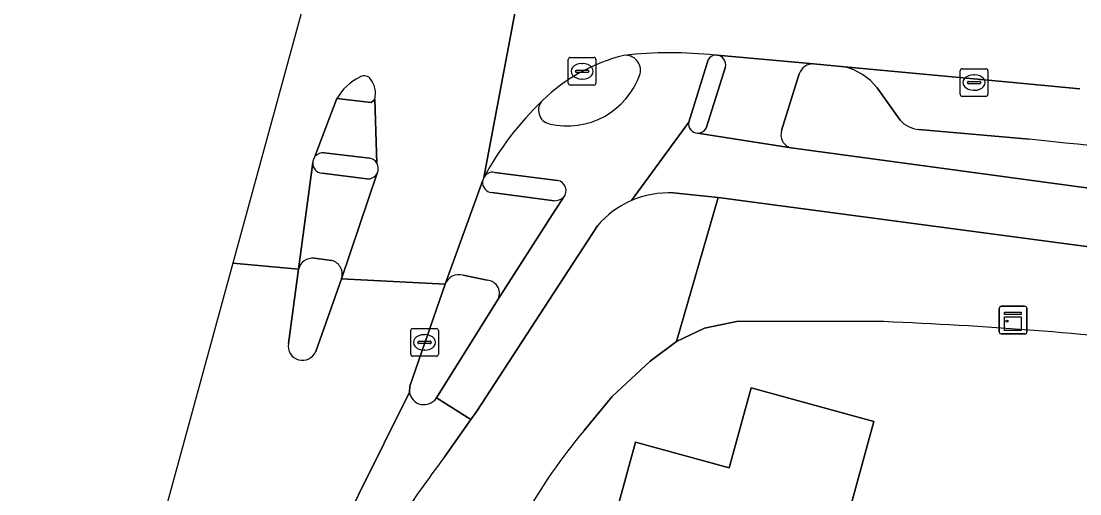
# Model space of a CAD drawing. Extents: x 158086 to 159499, y 382904 to 383981.
# Drawn here: x 158114.79 to 158153.07, y 383201.21 to 383218.29 of the extents above; entities that cross this region are included whole.
import ezdxf

# ---------------------------------------------------------------- set-up
doc = ezdxf.new("R2010")
doc.units = 0
for name, color, linetype in [('IMGEO_Berm_open', 7, 'Continuous'), ('IMGEO_Erf', 7, 'Continuous'), ('IMGEO_Fietspad_gesloten', 7, 'Continuous'), ('IMGEO_Kast', 7, 'Continuous'), ('IMGEO_Kolk', 7, 'Continuous'), ('IMGEO_Muur', 7, 'Continuous'), ('IMGEO_Pand', 7, 'Continuous'), ('IMGEO_Parkeervlak_open', 7, 'Continuous'), ('IMGEO_Rijbaan_lokaal_gesloten', 7, 'Continuous'), ('IMGEO_Verkeerseiland_gesloten', 7, 'Continuous'), ('IMGEO_Verkeerseiland_open', 7, 'Continuous'), ('IMGEO_Voetpad_open', 7, 'Continuous')]:
    doc.layers.add(name, color=color, linetype=linetype)

msp = doc.modelspace()

# ---------------------------------------------------------------- linework, layer by layer
at = {"layer": 'IMGEO_Berm_open'}
for points in [[(158144.556, 383216.641), (158143.441, 383216.748)], [(158142.919, 383216.387), (158142.283, 383214.342)], [(158146.564, 383214.72), (158145.733, 383215.882)], [(158151.239, 383214.023), (158147.24, 383214.382)], [(158142.625, 383213.717), (158162.381, 383211.046), (158169.16, 383210.021), (158169.396, 383211.678), (158165.179, 383212.334)]]:
    msp.add_lwpolyline(points, dxfattribs=at)
for centre, radius, start, end in [((158143.416, 383216.226), 0.522, 87.2426, 162.0906), ((158144.09, 383214.626), 2.068, 37.3887, 76.9786), ((158147.313, 383215.373), 0.993, 221.076, 265.7939), ((158142.743, 383214.187), 0.485, 161.4026, 255.9724), ((158115.836, 382863.458), 352.349, 81.94983, 84.23336)]:
    msp.add_arc(centre, radius, start, end, dxfattribs=at)
at = {"layer": 'IMGEO_Erf'}
for points in [[(158145.981, 383207.434), (158140.713, 383207.455), (158139.495, 383207.198), (158138.479, 383206.715), (158137.527, 383206.005), (158136.159, 383204.724), (158135.142, 383203.504)], [(158135.396, 383197.227), (158136.998, 383203.073), (158140.384, 383202.146), (158141.177, 383205.04), (158145.614, 383203.826), (158143.901, 383197.567)]]:
    msp.add_lwpolyline(points, dxfattribs=at)
for centre, radius, start, end in [((158139.519, 383051.584), 155.983, 83.63033, 87.6256), ((158150.374, 383190.692), 19.904, 139.9318, 161.7716)]:
    msp.add_arc(centre, radius, start, end, dxfattribs=at)
at = {"layer": 'IMGEO_Fietspad_gesloten'}
for points in [[(158136.853, 383211.807), (158138.924, 383214.64), (158139.623, 383216.9)], [(158127.648, 383213.161), (158127.574, 383215.466), (158127.441, 383215.357), (158126.203, 383215.5), (158125.411, 383213.4)], [(158138.924, 383214.64), (158136.853, 383211.807)], [(158175.353, 383208.981), (158169.16, 383210.021), (158162.381, 383211.046), (158142.625, 383213.717), (158139.242, 383214.246)], [(158125.747, 383213.535), (158127.382, 383213.341)], [(158131.9, 383212.829), (158134.177, 383212.533)], [(158134.399, 383211.924), (158134.1, 383211.458), (158132.013, 383208.204), (158129.802, 383204.677), (158131.052, 383203.896), (158131.268, 383204.203), (158134.049, 383208.48), (158135.621, 383210.897)], [(158138.36, 383212.086), (158139.992, 383211.926), (158163.458, 383208.795), (158169.284, 383207.897), (158174.364, 383207.03), (158187.059, 383204.599), (158306.699, 383178.457)]]:
    msp.add_lwpolyline(points, dxfattribs=at)
for centre, radius, start, end in [((158138.275, 383201.716), 15.434, 84.019, 96.2935), ((158136.639, 383216.516), 0.544, 346.7554, 95.9324), ((158139.919, 383216.723), 0.345, 96.0314, 149.0819), ((158134.53, 383217.292), 2.788, 256.5198, 341.1566), ((158141.428, 383207.296), 11.26, 133.7641, 151.638), ((158134.001, 383215.073), 0.507, 135.5233, 256.2068), ((158139.26, 383214.585), 0.34, 170.7726, 267.0419), ((158125.7, 383213.166), 0.372, 82.7405, 141.0386), ((158127.325, 383212.97), 0.376, 30.6063, 81.222), ((158131.841, 383212.466), 0.368, 80.7007, 150.8548), ((158134.119, 383212.167), 0.371, 319.1078, 80.949), ((158138.214, 383208.667), 3.422, 87.5502, 113.4273), ((158138.209, 383208.682), 3.406, 113.4588, 139.443)]:
    msp.add_arc(centre, radius, start, end, dxfattribs=at)
at = {"layer": 'IMGEO_Kast'}
for p, q in [((158150.152, 383207.065), (158150.152, 383207.906)), ((158150.152, 383207.906), (158150.152, 383207.065)), ((158150.227, 383207.99), (158151.068, 383207.99)), ((158151.068, 383207.99), (158150.227, 383207.99)), ((158151.152, 383207.915), (158151.152, 383207.074)), ((158151.152, 383207.074), (158151.152, 383207.915)), ((158151.077, 383206.99), (158150.236, 383206.99)), ((158150.236, 383206.99), (158151.077, 383206.99))]:
    msp.add_line(p, q, dxfattribs=at)
for points in [[(158150.347, 383207.78), (158150.947, 383207.78), (158150.947, 383207.695), (158150.347, 383207.695), (158150.347, 383207.78)], [(158150.347, 383207.605), (158150.947, 383207.605), (158150.947, 383207.116), (158150.347, 383207.116), (158150.347, 383207.605)]]:
    msp.add_lwpolyline(points, dxfattribs=at)
msp.add_circle((158150.431, 383207.454), 0.0377, dxfattribs=at)
for centre, start, end in [((158150.23, 383207.912), 92.4484, 184.2845), ((158150.23, 383207.912), 92.4484, 184.2845), ((158151.074, 383207.912), 2.4484, 94.2845), ((158151.074, 383207.912), 2.4484, 94.2845), ((158150.23, 383207.068), 182.4484, 274.2845), ((158150.23, 383207.068), 182.4484, 274.2845), ((158151.074, 383207.068), 272.4484, 4.2845), ((158151.074, 383207.068), 272.4484, 4.2845)]:
    msp.add_arc(centre, 0.0779, start, end, dxfattribs=at)
at = {"layer": 'IMGEO_Kolk'}
for p, q in [((158134.569, 383216.054), (158134.569, 383216.906)), ((158134.644, 383216.98), (158135.496, 383216.98)), ((158135.57, 383216.906), (158135.57, 383216.054)), ((158134.828, 383216.474), (158134.828, 383216.486)), ((158135.266, 383216.437), (158134.868, 383216.437)), ((158134.871, 383216.523), (158135.269, 383216.523)), ((158135.057, 383216.76), (158135.082, 383216.76)), ((158135.312, 383216.486), (158135.312, 383216.474)), ((158148.74, 383215.649), (158148.74, 383216.501)), ((158148.815, 383216.575), (158149.667, 383216.575)), ((158149.741, 383216.501), (158149.741, 383215.649)), ((158135.08, 383216.2), (158135.055, 383216.2)), ((158148.999, 383216.069), (158148.999, 383216.081)), ((158149.042, 383216.118), (158149.44, 383216.118)), ((158149.228, 383216.355), (158149.253, 383216.355)), ((158149.483, 383216.081), (158149.483, 383216.069)), ((158135.496, 383215.98), (158134.644, 383215.98)), ((158149.437, 383216.032), (158149.039, 383216.032)), ((158149.251, 383215.795), (158149.226, 383215.795)), ((158149.667, 383215.575), (158148.815, 383215.575)), ((158128.871, 383206.257), (158128.871, 383207.109)), ((158128.946, 383207.183), (158129.798, 383207.183)), ((158129.359, 383206.963), (158129.384, 383206.963)), ((158129.872, 383207.109), (158129.872, 383206.257)), ((158129.13, 383206.677), (158129.13, 383206.689)), ((158129.568, 383206.64), (158129.17, 383206.64)), ((158129.173, 383206.726), (158129.571, 383206.726)), ((158129.614, 383206.689), (158129.614, 383206.677)), ((158129.798, 383206.183), (158128.946, 383206.183)), ((158129.382, 383206.403), (158129.357, 383206.403))]:
    msp.add_line(p, q, dxfattribs=at)
for points in [[(158134.569, 383216.054), (158134.569, 383216.906)], [(158134.644, 383216.98), (158135.496, 383216.98)], [(158135.57, 383216.906), (158135.57, 383216.054)], [(158148.74, 383215.649), (158148.74, 383216.501)], [(158148.815, 383216.575), (158149.667, 383216.575)], [(158149.741, 383216.501), (158149.741, 383215.649)], [(158135.496, 383215.98), (158134.644, 383215.98)], [(158149.667, 383215.575), (158148.815, 383215.575)], [(158128.871, 383206.257), (158128.871, 383207.109)], [(158128.946, 383207.183), (158129.798, 383207.183)], [(158129.872, 383207.109), (158129.872, 383206.257)], [(158129.798, 383206.183), (158128.946, 383206.183)]]:
    msp.add_lwpolyline(points, dxfattribs=at)
for centre, radius, start, end in [((158134.646, 383216.904), 0.0765, 91.552, 178.448), ((158134.646, 383216.904), 0.0765, 91.552, 178.448), ((158135.494, 383216.904), 0.0765, 1.552, 88.448), ((158135.494, 383216.904), 0.0765, 1.552, 88.448), ((158134.868, 383216.483), 0.0403, 85.8775, 175.7526), ((158134.865, 383216.473), 0.0366, 178.938, 274.7102), ((158135.269, 383216.48), 0.043, 264.8664, 352.4533), ((158135.273, 383216.485), 0.0386, 1.7309, 96.639), ((158148.817, 383216.499), 0.0765, 91.552, 178.448), ((158148.817, 383216.499), 0.0765, 91.552, 178.448), ((158149.665, 383216.499), 0.0765, 1.552, 88.448), ((158149.665, 383216.499), 0.0765, 1.552, 88.448), ((158134.646, 383216.056), 0.0765, 181.552, 268.448), ((158134.646, 383216.056), 0.0765, 181.552, 268.448), ((158135.494, 383216.056), 0.0765, 271.552, 358.448), ((158135.494, 383216.056), 0.0765, 271.552, 358.448), ((158149.039, 383216.078), 0.0403, 85.8775, 175.7526), ((158149.036, 383216.068), 0.0366, 178.938, 274.7102), ((158149.44, 383216.075), 0.043, 264.8664, 352.4533), ((158149.444, 383216.08), 0.0386, 1.7309, 96.639), ((158148.817, 383215.651), 0.0765, 181.552, 268.448), ((158148.817, 383215.651), 0.0765, 181.552, 268.448), ((158149.665, 383215.651), 0.0765, 271.552, 358.448), ((158149.665, 383215.651), 0.0765, 271.552, 358.448), ((158128.948, 383207.107), 0.0765, 91.552, 178.448), ((158128.948, 383207.107), 0.0765, 91.552, 178.448), ((158129.796, 383207.107), 0.0765, 1.552, 88.448), ((158129.796, 383207.107), 0.0765, 1.552, 88.448), ((158129.17, 383206.686), 0.0403, 85.8775, 175.7526), ((158129.167, 383206.676), 0.0366, 178.938, 274.7102), ((158129.571, 383206.683), 0.043, 264.8664, 352.4533), ((158129.575, 383206.688), 0.0386, 1.7309, 96.639), ((158128.948, 383206.259), 0.0765, 181.552, 268.448), ((158128.948, 383206.259), 0.0765, 181.552, 268.448), ((158129.796, 383206.259), 0.0765, 271.552, 358.448), ((158129.796, 383206.259), 0.0765, 271.552, 358.448)]:
    msp.add_arc(centre, radius, start, end, dxfattribs=at)
for centre, major_axis, ratio, start_param, end_param in [((158135.056, 383216.48), (-0.387, 0.002), 0.722429, 4.712389, 7.853982), ((158135.081, 383216.48), (-0.39, 0.002), 0.717154, 1.570796, 4.712389), ((158149.227, 383216.075), (-0.387, 0.002), 0.722429, 4.712389, 7.853982), ((158149.252, 383216.075), (-0.39, 0.002), 0.717154, 1.570796, 4.712389), ((158129.358, 383206.683), (-0.387, 0.002), 0.722429, 4.712389, 7.853982), ((158129.383, 383206.683), (-0.39, 0.002), 0.717154, 1.570796, 4.712389)]:
    msp.add_ellipse(centre, major_axis=major_axis, ratio=ratio, start_param=start_param, end_param=end_param, dxfattribs=at)
at = {"layer": 'IMGEO_Muur'}
msp.add_lwpolyline([(158140.713, 383207.455), (158145.981, 383207.434)], dxfattribs=at)
msp.add_arc((158139.519, 383051.584), 155.983, 83.63033, 87.6256, dxfattribs=at)
at = {"layer": 'IMGEO_Pand'}
msp.add_lwpolyline([(158135.396, 383197.227), (158146.115, 383194.289), (158146.795, 383196.776), (158143.901, 383197.567), (158145.614, 383203.826), (158141.177, 383205.04), (158140.384, 383202.146), (158136.998, 383203.073)], close=True, dxfattribs=at)
at = {"layer": 'IMGEO_Parkeervlak_open'}
for points in [[(158153.066, 383215.846), (158150.268, 383216.113), (158144.556, 383216.641)], [(158145.733, 383215.882), (158146.564, 383214.72)], [(158147.24, 383214.382), (158151.239, 383214.023)]]:
    msp.add_lwpolyline(points, dxfattribs=at)
for centre, radius, start, end in [((158144.09, 383214.626), 2.068, 37.3887, 76.9786), ((158147.313, 383215.373), 0.993, 221.076, 265.7939), ((158115.836, 382863.458), 352.349, 81.94983, 84.23336)]:
    msp.add_arc(centre, radius, start, end, dxfattribs=at)
at = {"layer": 'IMGEO_Rijbaan_lokaal_gesloten'}
for points in [[(158125.263, 383231.52), (158123.817, 383235.606), (158121.873, 383235.473), (158125.026, 383218.972), (158122.442, 383209.544)], [(158137.266, 383224.659), (158137.179, 383224.714), (158136.154, 383225.519), (158134.288, 383227.337), (158131.519, 383212.645)], [(158131.519, 383212.645), (158134.288, 383227.337)], [(158139.954, 383217.066), (158143.441, 383216.748), (158144.556, 383216.641), (158150.268, 383216.113), (158153.066, 383215.846)], [(158125.411, 383213.4), (158126.203, 383215.5)], [(158127.574, 383215.466), (158127.648, 383213.161)], [(158122.442, 383209.544), (158124.819, 383209.324), (158125.328, 383213.18)], [(158127.66, 383212.798), (158126.371, 383208.986), (158130.117, 383208.788), (158131.473, 383212.505)], [(158124.452, 383206.638), (158124.819, 383209.324), (158122.442, 383209.544), (158119.498, 383198.799), (158118.896, 383195.213), (158111.593, 383168.013), (158111.383, 383166.817), (158111.299, 383165.033), (158111.404, 383163.963), (158111.855, 383161.854), (158112.421, 383160.267), (158113.174, 383158.889), (158113.975, 383157.813), (158114.447, 383157.32), (158121.663, 383155.026)], [(158121.663, 383155.026), (158123.545, 383158.624), (158121.299, 383159.472), (158120.511, 383159.893), (158119.732, 383160.433), (158118.989, 383161.105), (158118.281, 383161.896), (158117.694, 383162.772), (158117.166, 383163.887), (158116.819, 383164.93), (158116.651, 383166.022), (158116.603, 383167.245), (158116.699, 383168.192), (158117.038, 383169.988), (158122.934, 383191.435), (158125.143, 383197.468), (158128.824, 383204.89), (158128.837, 383205.106), (158130.117, 383208.788), (158126.371, 383208.986), (158125.437, 383206.357)], [(158128.824, 383204.89), (158125.143, 383197.468), (158122.934, 383191.435), (158117.038, 383169.988), (158116.699, 383168.192), (158116.603, 383167.245), (158116.651, 383166.022), (158116.819, 383164.93), (158117.166, 383163.887), (158117.694, 383162.772), (158118.281, 383161.896), (158118.989, 383161.105), (158119.732, 383160.433), (158120.511, 383159.893), (158121.299, 383159.472), (158123.545, 383158.624), (158123.906, 383159.769), (158123.083, 383160.025)], [(158130.108, 383202.557), (158131.052, 383203.896), (158129.802, 383204.677)]]:
    msp.add_lwpolyline(points, dxfattribs=at)
for centre, radius, start, end in [((158138.094, 383210.852), 6.386, 103.6826, 134.2315), ((158138.275, 383201.716), 15.434, 84.019, 96.2935), ((158139.918, 383216.752), 0.316, 83.5497, 96.4503), ((158127.871, 383214.527), 1.931, 115.8593, 149.7494), ((158127.192, 383216.055), 0.266, 41.7059, 127.8767), ((158126.754, 383215.675), 0.846, 345.6891, 41.1836), ((158141.428, 383207.296), 11.26, 133.7641, 151.638), ((158125.704, 383213.164), 0.376, 141.1173, 177.5425), ((158127.327, 383212.969), 0.374, 332.8584, 30.9284), ((158131.847, 383212.46), 0.377, 150.5338, 173.0881), ((158124.959, 383206.549), 0.515, 170.0718, 338.0835), ((158129.353, 383204.967), 0.535, 188.32, 327.1067), ((158170.784, 383171.834), 50.975, 142.9358, 149.9784)]:
    msp.add_arc(centre, radius, start, end, dxfattribs=at)
at = {"layer": 'IMGEO_Verkeerseiland_gesloten'}
for points in [[(158126.203, 383215.5), (158127.441, 383215.357), (158127.574, 383215.466)], [(158127.382, 383213.341), (158125.747, 383213.535)], [(158125.666, 383212.794), (158127.289, 383212.594)], [(158134.177, 383212.533), (158131.9, 383212.829)], [(158131.8, 383212.095), (158134.057, 383211.801)], [(158126.021, 383209.647), (158125.376, 383209.723)], [(158124.819, 383209.324), (158124.452, 383206.638)], [(158125.437, 383206.357), (158126.371, 383208.986)], [(158130.117, 383208.788), (158128.837, 383205.106), (158128.824, 383204.89)], [(158131.64, 383208.934), (158130.764, 383209.11)], [(158129.802, 383204.677), (158132.013, 383208.204)]]:
    msp.add_lwpolyline(points, dxfattribs=at)
for centre, radius, start, end in [((158138.094, 383210.852), 6.386, 103.6826, 134.2315), ((158136.639, 383216.516), 0.544, 346.7554, 95.9324), ((158127.871, 383214.527), 1.931, 115.8593, 149.7494), ((158127.192, 383216.055), 0.266, 41.7059, 127.8767), ((158126.754, 383215.675), 0.846, 345.6891, 41.1836), ((158134.53, 383217.292), 2.788, 256.5198, 341.1566), ((158134.001, 383215.073), 0.507, 135.5233, 256.2068), ((158125.704, 383213.164), 0.376, 141.1173, 177.5425), ((158125.7, 383213.166), 0.372, 82.7405, 141.0386), ((158125.701, 383213.166), 0.373, 177.8144, 264.5995), ((158127.325, 383212.97), 0.376, 30.6063, 81.222), ((158127.327, 383212.969), 0.374, 332.8584, 30.9284), ((158127.323, 383212.971), 0.379, 264.8433, 332.7664), ((158131.847, 383212.46), 0.377, 150.5338, 173.0881), ((158131.841, 383212.466), 0.368, 80.7007, 150.8548), ((158131.842, 383212.464), 0.371, 173.6308, 263.5181), ((158134.119, 383212.167), 0.371, 319.1078, 80.949), ((158134.061, 383212.326), 0.525, 269.5486, 310.0136), ((158125.321, 383209.211), 0.515, 83.8953, 167.3355), ((158125.879, 383209.149), 0.518, 341.7119, 74.0906), ((158130.612, 383208.604), 0.528, 73.3088, 159.6085), ((158131.601, 383208.454), 0.482, 328.7809, 85.3494), ((158124.959, 383206.549), 0.515, 170.0718, 338.0835), ((158129.353, 383204.967), 0.535, 188.32, 327.1067)]:
    msp.add_arc(centre, radius, start, end, dxfattribs=at)
at = {"layer": 'IMGEO_Verkeerseiland_open'}
for points in [[(158139.623, 383216.9), (158138.924, 383214.64)], [(158139.558, 383214.423), (158140.253, 383216.644)]]:
    msp.add_lwpolyline(points, dxfattribs=at)
for centre, radius, start, end in [((158139.919, 383216.723), 0.345, 96.0314, 149.0819), ((158139.918, 383216.752), 0.316, 83.5497, 96.4503), ((158139.919, 383216.724), 0.344, 346.5438, 84.0937), ((158139.26, 383214.585), 0.34, 170.7726, 267.0419), ((158139.26, 383214.585), 0.339, 266.9773, 331.5314)]:
    msp.add_arc(centre, radius, start, end, dxfattribs=at)
at = {"layer": 'IMGEO_Voetpad_open'}
for points in [[(158143.441, 383216.748), (158139.954, 383217.066)], [(158140.253, 383216.644), (158139.558, 383214.423)], [(158142.283, 383214.342), (158142.919, 383216.387)], [(158139.242, 383214.246), (158142.625, 383213.717)], [(158125.328, 383213.18), (158124.819, 383209.324)], [(158127.289, 383212.594), (158125.666, 383212.794)], [(158126.371, 383208.986), (158127.66, 383212.798)], [(158131.473, 383212.505), (158130.117, 383208.788)], [(158134.057, 383211.801), (158131.8, 383212.095)], [(158132.013, 383208.204), (158134.1, 383211.458), (158134.399, 383211.924)], [(158135.142, 383203.504), (158136.159, 383204.724), (158137.527, 383206.005), (158138.479, 383206.715), (158139.992, 383211.926), (158138.36, 383212.086)], [(158139.992, 383211.926), (158138.479, 383206.715), (158139.495, 383207.198), (158140.713, 383207.455), (158145.981, 383207.434)], [(158156.824, 383206.605), (158163.12, 383205.788), (158168.797, 383204.821), (158169.284, 383207.897), (158163.458, 383208.795), (158139.992, 383211.926)], [(158135.621, 383210.897), (158134.049, 383208.48), (158131.268, 383204.203), (158131.052, 383203.896), (158130.108, 383202.557)], [(158125.376, 383209.723), (158126.021, 383209.647)], [(158130.764, 383209.11), (158131.64, 383208.934)]]:
    msp.add_lwpolyline(points, dxfattribs=at)
for centre, radius, start, end in [((158139.919, 383216.724), 0.344, 346.5438, 84.0937), ((158143.416, 383216.226), 0.522, 87.2426, 162.0906), ((158139.26, 383214.585), 0.339, 266.9773, 331.5314), ((158142.743, 383214.187), 0.485, 161.4026, 255.9724), ((158125.701, 383213.166), 0.373, 177.8144, 264.5995), ((158127.323, 383212.971), 0.379, 264.8433, 332.7664), ((158131.842, 383212.464), 0.371, 173.6308, 263.5181), ((158134.061, 383212.326), 0.525, 269.5486, 310.0136), ((158138.214, 383208.667), 3.422, 87.5502, 113.4273), ((158138.209, 383208.682), 3.406, 113.4588, 139.443), ((158125.321, 383209.211), 0.515, 83.8953, 167.3355), ((158125.879, 383209.149), 0.518, 341.7119, 74.0906), ((158130.612, 383208.604), 0.528, 73.3088, 159.6085), ((158131.601, 383208.454), 0.482, 328.7809, 85.3494), ((158139.519, 383051.584), 155.983, 83.63033, 87.6256), ((158150.374, 383190.692), 19.904, 139.9318, 161.7716), ((158170.784, 383171.834), 50.975, 142.9358, 149.9784)]:
    msp.add_arc(centre, radius, start, end, dxfattribs=at)

doc.saveas('drawing.dxf')
